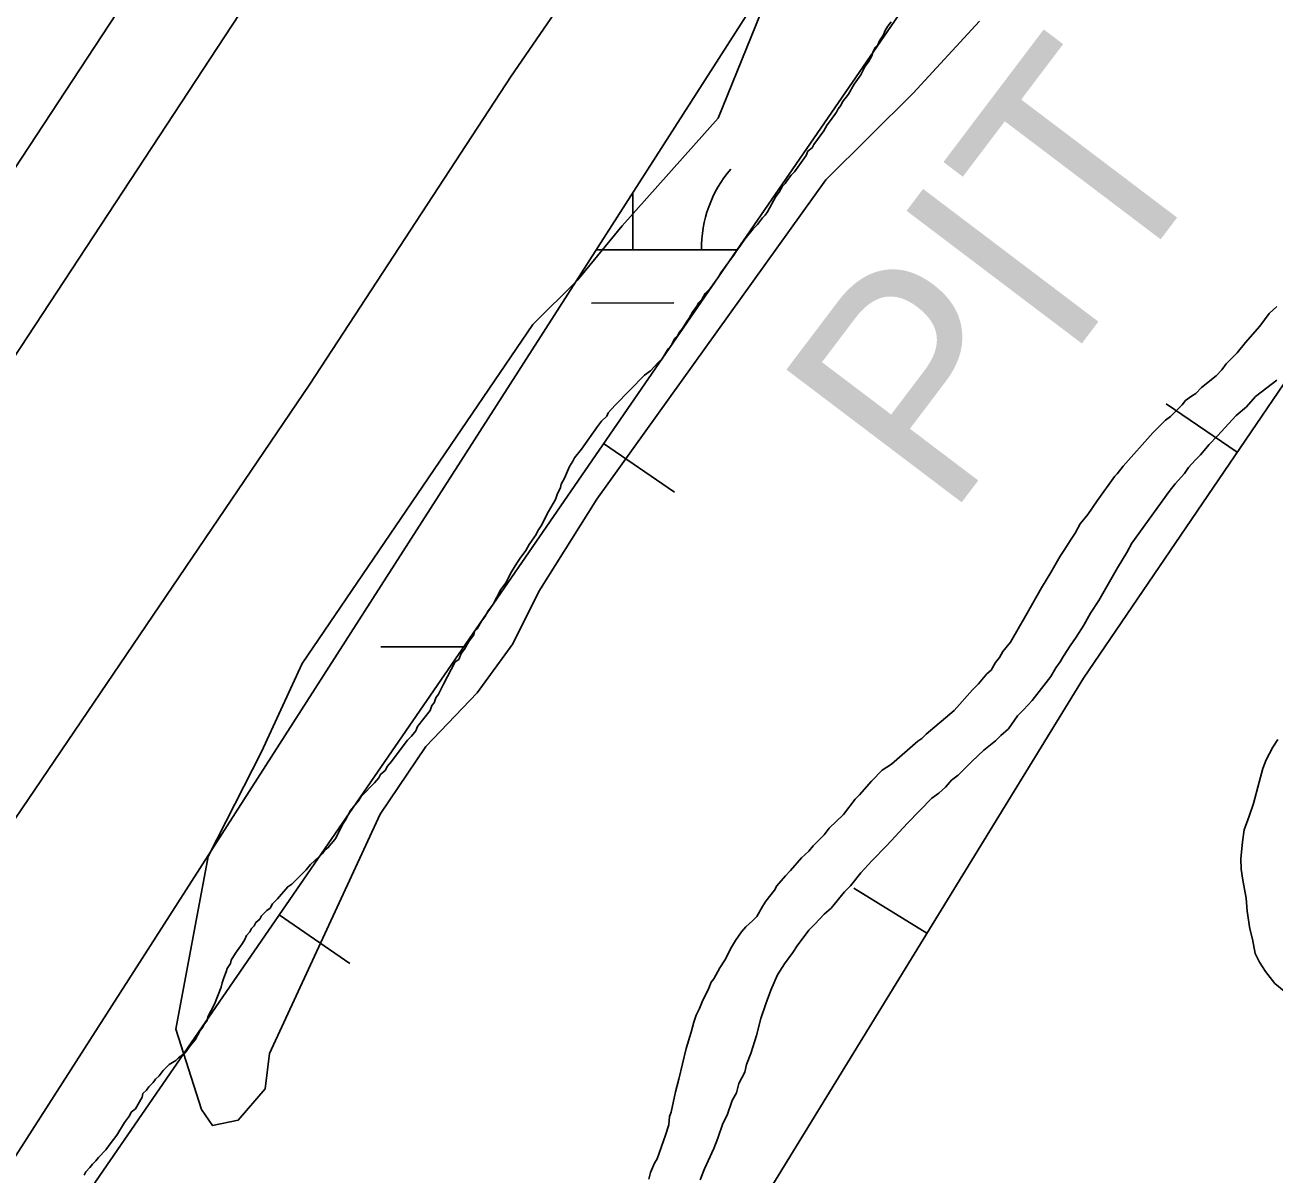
# Model space of a CAD drawing. Extents: x 3279314 to 3317160, y 734079 to 759431.
# Drawn here: x 3295041.5 to 3295405.5, y 746052.1 to 746386.8 of the extents above; entities that cross this region are included whole.
import ezdxf

# ---------------------------------------------------------------- set-up
doc = ezdxf.new("R2010")
doc.units = 0
for name, color, linetype in [('V-BORW-IDEN', 7, 'Continuous'), ('V-BORW-LINE', 7, 'Continuous'), ('V-LEVE-TOET', 7, 'Continuous'), ('V-SITE-VEGE', 7, 'Continuous'), ('V-SURV-LINE', 7, 'Continuous'), ('V-WETL-SWMP', 7, 'Continuous')]:
    doc.layers.add(name, color=color, linetype=linetype)

msp = doc.modelspace()

# ---------------------------------------------------------------- linework, layer by layer
at = {"layer": 'V-BORW-LINE'}
for p, q in [((3295394.42, 746262.42), (3295373.75, 746276.49)), ((3295209.99, 746265.03), (3295230.58, 746250.85)), ((3295304.11, 746122.47), (3295282.81, 746135.55)), ((3295115.5, 746127.82), (3295136.09, 746113.64))]:
    msp.add_line(p, q, dxfattribs=at)
for points in [[(3296579.92, 747680.55), (3296514.36, 747562.31), (3296442.81, 747474.87), (3296295.73, 747369.6), (3296182.91, 747282.81), (3296027.73, 747078.61), (3295925.34, 746895.76), (3295814.24, 746718.51), (3295699.07, 746646.74), (3295677.09, 746592.56), (3295458.27, 746356.21), (3295349.69, 746196.74), (3295230.88, 746003.15), (3295110.97, 745804.26), (3295055.03, 745610.54), (3294992.24, 745446.55), (3294899.66, 745256.67), (3294818.09, 745128.52), (3294625.97, 744805.6), (3294546.82, 744600.23), (3294527.39, 744482.04), (3294520.6, 744418.03), (3294430.4, 744156.18)], [(3294899.66, 745256.67), (3294992.24, 745446.55), (3295055.03, 745610.54), (3295110.97, 745804.26), (3295230.88, 746003.15), (3295349.69, 746196.74), (3295458.27, 746356.21), (3295677.09, 746592.56), (3295699.07, 746646.74), (3295814.24, 746718.51), (3295925.34, 746895.76), (3296027.73, 747078.61), (3296182.91, 747282.81), (3296295.73, 747369.6), (3296442.81, 747474.87), (3296514.36, 747562.31), (3296579.92, 747680.55)], [(3294116.17, 743668.77), (3294201.13, 743837.99), (3294291.66, 744190.29), (3294349.13, 744432.49), (3294469.66, 744747.7), (3294478.37, 744778.32), (3294662.25, 745099.8), (3294784.19, 745326.13), (3294907.22, 745535.54), (3294920.38, 745568.09), (3294917.75, 745708.28), (3294917.88, 745822.87), (3295062.2, 746050.44), (3295337.79, 746450.59), (3295570.28, 746738.76), (3295640.95, 746821.03), (3295715.27, 746937.2), (3295879.45, 747161.67), (3295936.15, 747243.35), (3296030.89, 747356.46), (3296119.77, 747412.2), (3296285.83, 747515.92), (3296411.16, 747650.39)], [(3296411.16, 747650.39), (3296285.83, 747515.92), (3296119.77, 747412.2), (3296030.89, 747356.46), (3295936.15, 747243.35), (3295879.45, 747161.67), (3295715.27, 746937.2), (3295640.95, 746821.03), (3295570.28, 746738.76), (3295337.79, 746450.59), (3295062.2, 746050.44), (3294917.88, 745822.87), (3294917.75, 745708.28), (3294920.38, 745568.09), (3294907.22, 745535.54), (3294784.19, 745326.13), (3294662.25, 745099.8)]]:
    msp.add_lwpolyline(points, dxfattribs=at)
at = {"layer": 'V-LEVE-TOET'}
msp.add_lwpolyline([(3294820.6, 745789.28), (3294821.51, 745797.59), (3294822.66, 745808.92), (3294823.5, 745814.01), (3294861.92, 745887.51), (3294902.12, 745952.67), (3295009.98, 746113.71), (3295124.45, 746282.21), (3295183.08, 746371.93), (3295243.81, 746460.23), (3295306.39, 746541.26), (3295382.1, 746627.42), (3295500.67, 746756.24)], dxfattribs=at)
at = {"layer": 'V-SITE-VEGE'}
for points in [[(3295319.37, 746387.92), (3295300.12, 746366.98), (3295274.65, 746341.76), (3295208.02, 746248.81), (3295191.08, 746221.9), (3295183.56, 746206.67), (3295173.21, 746192.38), (3295158.23, 746176.84), (3295144.93, 746157.11), (3295112.73, 746087.46), (3295111.45, 746077.17), (3295103.61, 746068.09), (3295096.12, 746066.47), (3295092.91, 746071.14), (3295085.43, 746094.54), (3295094.89, 746144.84), (3295110.36, 746175.29), (3295122.23, 746200.97), (3295189.4, 746299.62), (3295202.36, 746312.56), (3295215.38, 746328.34), (3295243.37, 746359.66), (3295257.15, 746393.65)], [(3295397.11, 746275.67), (3295399.82, 746278.66), (3295406.01, 746283.41)], [(3295238.11, 746050.65), (3295239.33, 746053.88), (3295242.03, 746059.85), (3295243.26, 746062.84), (3295244.73, 746067.07), (3295245.96, 746069.56), (3295247.43, 746073.79), (3295248.65, 746076.03), (3295249.38, 746078.76), (3295251.11, 746082), (3295251.59, 746084.23), (3295252.82, 746087.47), (3295254.53, 746092.69), (3295255.74, 746097.66), (3295257.21, 746101.89), (3295258.68, 746105.87), (3295260.64, 746110.35), (3295262.62, 746113.59), (3295265.08, 746116.83), (3295266.31, 746118.82), (3295269.77, 746123.31), (3295271.5, 746125.06), (3295274.21, 746128.05), (3295276.19, 746129.8), (3295280.14, 746134.54), (3295281.87, 746136.28), (3295284.83, 746140.02), (3295288.04, 746143.52), (3295292.48, 746148.01), (3295298.41, 746154.49), (3295305.57, 746161.73), (3295307.55, 746163.23), (3295309.53, 746164.98), (3295311.26, 746166.97), (3295313.23, 746168.47), (3295317.19, 746172.47), (3295320.65, 746175.71), (3295324.11, 746178.46), (3295325.59, 746179.96), (3295327.82, 746181.96), (3295330.53, 746185.69), (3295332.26, 746187.44), (3295334.73, 746190.19), (3295340.15, 746197.17), (3295341.63, 746199.66), (3295342.86, 746201.4), (3295343.84, 746203.14), (3295345.82, 746206.13), (3295347.54, 746208.63), (3295349.76, 746212.11), (3295351.73, 746215.6), (3295354.2, 746219.34), (3295359.61, 746228.8), (3295362.31, 746233.28), (3295363.79, 746236.02), (3295374.64, 746250.97), (3295376.37, 746253.22), (3295379.08, 746256.21), (3295380.31, 746257.96), (3295382.29, 746260.2), (3295383.77, 746261.7), (3295386.24, 746264.69), (3295388.71, 746267.18), (3295394.14, 746273.17), (3295397.11, 746275.67)], [(3295406.29, 746178.88), (3295404.81, 746176.64), (3295402.85, 746172.91), (3295401.87, 746170.42), (3295400.89, 746166.44), (3295399.19, 746160.22), (3295397.97, 746156.49), (3295396.5, 746152.51), (3295396.02, 746149.03), (3295395.55, 746144.07), (3295395.56, 746141.09), (3295396.08, 746137.86), (3295397.09, 746132.65), (3295397.36, 746128.93), (3295398.13, 746123.72), (3295398.89, 746120.74), (3295399.66, 746116.53), (3295400.91, 746114.05), (3295402.67, 746111.33), (3295405.42, 746107.86), (3295408.16, 746105.64)]]:
    msp.add_lwpolyline(points, dxfattribs=at)
at = {"layer": 'V-SURV-LINE'}
for points in [[(3294700.55, 745830.72), (3295138.36, 746497.06)], [(3295163.45, 746480.6), (3294725.64, 745814.27)]]:
    msp.add_lwpolyline(points, dxfattribs=at)
at = {"layer": 'V-WETL-SWMP'}
for p, q in [((3295218.46, 746321.3), (3295218.46, 746338.06)), ((3295207.71, 746321.3), (3295248.86, 746321.32)), ((3295206.47, 746305.87), (3295230.47, 746305.88)), ((3295145.11, 746205.83), (3295169.9, 746205.85))]:
    msp.add_line(p, q, dxfattribs=at)
for points in [[(3296308.39, 747612.8), (3296188.14, 747512.51), (3296017.79, 747402.2), (3295887.52, 747251.77), (3295837.42, 747181.57), (3295727.19, 747031.14), (3295657.05, 746890.74), (3295516.76, 746720.25), (3295296.3, 746459.51), (3294955.6, 745927.99), (3294905.5, 745807.65), (3294885.46, 745767.53), (3294885.46, 745707.36), (3294895.48, 745627.13), (3294855.4, 745496.76), (3294813.58, 745419.04)], [(3296308.39, 747612.8), (3296188.14, 747512.51), (3296017.79, 747402.2), (3295887.52, 747251.77), (3295837.42, 747181.57), (3295727.19, 747031.14), (3295657.05, 746890.74), (3295516.76, 746720.25), (3295296.3, 746459.51), (3294955.6, 745927.99), (3294905.5, 745807.65), (3294885.46, 745767.53), (3294885.46, 745707.36), (3294895.48, 745627.13), (3294855.4, 745496.76), (3294813.58, 745419.04)], [(3295190.31, 746238.54), (3295190.8, 746239.53), (3295191.78, 746241.02), (3295193.98, 746245.22), (3295195.93, 746248.69), (3295196.42, 746250.17), (3295197.4, 746252.15), (3295197.64, 746253.14), (3295198.62, 746254.87), (3295200.08, 746258.34), (3295201.06, 746259.82), (3295201.55, 746260.81), (3295203.51, 746263.29), (3295208.17, 746269.98), (3295209.39, 746271.47), (3295210.87, 746272.96), (3295211.35, 746273.95), (3295213.32, 746276.18), (3295221.91, 746284.86), (3295223.63, 746286.1), (3295225.84, 746288.58), (3295227.07, 746289.58), (3295228.79, 746292.55), (3295229.52, 746293.29), (3295230.74, 746295.52), (3295231.48, 746296.26), (3295231.97, 746297.25), (3295232.95, 746298.49), (3295234.17, 746300.47), (3295234.91, 746301.46), (3295235.89, 746303.2), (3295237.11, 746304.93), (3295237.6, 746305.92), (3295238.58, 746306.91), (3295239.56, 746308.65), (3295241.04, 746310.13), (3295243.49, 746313.6), (3295243.98, 746314.59), (3295245.2, 746316.08), (3295246.92, 746318.56), (3295247.9, 746319.8), (3295248.63, 746321.03), (3295249.61, 746322.27), (3295251.08, 746324.5), (3295253.54, 746327.48), (3295254.76, 746328.72), (3295256.23, 746330.7), (3295256.97, 746331.44), (3295257.71, 746332.43), (3295260.15, 746336.89), (3295261.13, 746338.13), (3295262.11, 746339.86), (3295262.85, 746340.61), (3295263.58, 746341.84), (3295264.56, 746343.08), (3295265.55, 746344.08), (3295268.98, 746348.78), (3295269.46, 746350.02), (3295270.69, 746351.01), (3295271.18, 746352), (3295274.12, 746355.97), (3295275.1, 746357.7), (3295276.08, 746358.94), (3295277.8, 746361.42), (3295278.29, 746362.41), (3295279.02, 746363.4), (3295279.51, 746364.39), (3295281.23, 746366.62), (3295282.94, 746369.59), (3295284.9, 746372.31), (3295286.12, 746374.79), (3295287.1, 746376.03), (3295288.08, 746377.76), (3295288.32, 746378.75), (3295289.06, 746380.23), (3295289.79, 746380.98), (3295290.28, 746382.21), (3295291.51, 746383.95), (3295291.99, 746385.18), (3295292.73, 746386.42), (3295293.71, 746387.66)], [(3295190.31, 746238.54), (3295190.8, 746239.53), (3295191.78, 746241.02), (3295193.98, 746245.22), (3295195.93, 746248.69), (3295196.42, 746250.17), (3295197.4, 746252.15), (3295197.64, 746253.14), (3295198.62, 746254.87), (3295200.08, 746258.34), (3295201.06, 746259.82), (3295201.55, 746260.81), (3295203.51, 746263.29), (3295208.17, 746269.98), (3295209.39, 746271.47), (3295210.87, 746272.96), (3295211.35, 746273.95), (3295213.32, 746276.18), (3295221.91, 746284.86), (3295223.63, 746286.1), (3295225.84, 746288.58), (3295227.07, 746289.58), (3295228.79, 746292.55), (3295229.52, 746293.29), (3295230.74, 746295.52), (3295231.48, 746296.26), (3295231.97, 746297.25), (3295232.95, 746298.49), (3295234.17, 746300.47), (3295234.91, 746301.46), (3295235.89, 746303.2), (3295237.11, 746304.93), (3295237.6, 746305.92), (3295238.58, 746306.91), (3295239.56, 746308.65), (3295241.04, 746310.13), (3295243.49, 746313.6), (3295243.98, 746314.59), (3295245.2, 746316.08), (3295246.92, 746318.56), (3295247.9, 746319.8), (3295248.63, 746321.03), (3295249.61, 746322.27), (3295251.08, 746324.5), (3295253.54, 746327.48), (3295254.76, 746328.72), (3295256.23, 746330.7), (3295256.97, 746331.44), (3295257.71, 746332.43), (3295260.15, 746336.89), (3295261.13, 746338.13), (3295262.11, 746339.86), (3295262.85, 746340.61), (3295263.58, 746341.84), (3295264.56, 746343.08), (3295265.55, 746344.08), (3295268.98, 746348.78), (3295269.46, 746350.02), (3295270.69, 746351.01), (3295271.18, 746352), (3295274.12, 746355.97), (3295275.1, 746357.7), (3295276.08, 746358.94), (3295277.8, 746361.42), (3295278.29, 746362.41), (3295279.02, 746363.4), (3295279.51, 746364.39), (3295281.23, 746366.62), (3295282.94, 746369.59), (3295284.9, 746372.31), (3295286.12, 746374.79), (3295287.1, 746376.03), (3295288.08, 746377.76), (3295288.32, 746378.75), (3295289.06, 746380.23), (3295289.79, 746380.98), (3295290.28, 746382.21), (3295291.51, 746383.95), (3295291.99, 746385.18), (3295292.73, 746386.42), (3295293.71, 746387.66)], [(3295405.95, 746304.81), (3295403.73, 746302.82), (3295401.04, 746299.1), (3295396.87, 746294.39), (3295394.41, 746291.42), (3295391.22, 746288.19), (3295390, 746286.46), (3295388.28, 746284.72), (3295384.1, 746281.25), (3295382.38, 746279.51), (3295381.15, 746278.76), (3295379.43, 746277.52), (3295378.45, 746276.28), (3295375.01, 746272.81), (3295373.53, 746271.81), (3295369.85, 746268.09), (3295361.26, 746258.42), (3295359.54, 746256.19), (3295358.81, 746255.45), (3295353.66, 746248.26), (3295350.96, 746244.3), (3295348.76, 746241.57), (3295347.29, 746238.85), (3295346.06, 746237.12), (3295344.11, 746233.9), (3295342.88, 746232.16), (3295340.19, 746227.46), (3295337.5, 746223), (3295333.34, 746215.58), (3295328.45, 746207.16), (3295326.24, 746204.43), (3295325.26, 746202.7), (3295324.03, 746201.21), (3295322.81, 746198.99), (3295321.58, 746197.99), (3295319.13, 746195.02), (3295317.41, 746193.28), (3295312.01, 746187.33), (3295303.9, 746180.38), (3295302.67, 746179.14), (3295301.44, 746178.39), (3295293.83, 746171.69), (3295291.12, 746169.94), (3295287.93, 746166.72), (3295284.49, 746162.75), (3295283.26, 746161.51), (3295279.83, 746157.05), (3295275.66, 746153.08), (3295274.18, 746151.1), (3295270.99, 746147.87), (3295269.77, 746146.39), (3295267.55, 746144.4), (3295264.36, 746140.68), (3295262.89, 746139.19), (3295260.44, 746136.22), (3295259.7, 746134.98), (3295257.25, 746131.76), (3295256.27, 746130.27), (3295254.56, 746127.3)], [(3295405.95, 746304.81), (3295403.73, 746302.82), (3295401.04, 746299.1), (3295396.87, 746294.39), (3295394.41, 746291.42), (3295391.22, 746288.19), (3295390, 746286.46), (3295388.28, 746284.72), (3295384.1, 746281.25), (3295382.38, 746279.51), (3295381.15, 746278.76), (3295379.43, 746277.52), (3295378.45, 746276.28), (3295375.01, 746272.81), (3295373.53, 746271.81), (3295369.85, 746268.09), (3295361.26, 746258.42), (3295359.54, 746256.19), (3295358.81, 746255.45), (3295353.66, 746248.26), (3295350.96, 746244.3), (3295348.76, 746241.57), (3295347.29, 746238.85), (3295346.06, 746237.12), (3295344.11, 746233.9), (3295342.88, 746232.16), (3295340.19, 746227.46), (3295337.5, 746223), (3295333.34, 746215.58), (3295328.45, 746207.16), (3295326.24, 746204.43), (3295325.26, 746202.7), (3295324.03, 746201.21), (3295322.81, 746198.99), (3295321.58, 746197.99), (3295319.13, 746195.02), (3295317.41, 746193.28), (3295312.01, 746187.33), (3295303.9, 746180.38), (3295302.67, 746179.14), (3295301.44, 746178.39), (3295293.83, 746171.69), (3295291.12, 746169.94), (3295287.93, 746166.72), (3295284.49, 746162.75), (3295283.26, 746161.51), (3295279.83, 746157.05), (3295275.66, 746153.08), (3295274.18, 746151.1), (3295270.99, 746147.87), (3295269.77, 746146.39), (3295267.55, 746144.4), (3295264.36, 746140.68), (3295262.89, 746139.19), (3295260.44, 746136.22), (3295259.7, 746134.98), (3295257.25, 746131.76), (3295256.27, 746130.27), (3295254.56, 746127.3)], [(3295065.1, 746059.44), (3295066.32, 746061.18), (3295068.28, 746063.66), (3295070.48, 746067.37), (3295071.96, 746069.35), (3295072.44, 746070.34), (3295073.67, 746071.33), (3295075.63, 746074.8), (3295075.87, 746075.79), (3295076.85, 746076.78), (3295077.59, 746077.77), (3295078.82, 746079.01), (3295079.55, 746080), (3295080.54, 746081), (3295081.76, 746082.48), (3295083.48, 746084.22), (3295085.45, 746085.46), (3295086.19, 746086.21), (3295088.15, 746087.7), (3295089.62, 746089.68), (3295091.1, 746091.42), (3295092.56, 746094.14), (3295093.3, 746095.13), (3295093.79, 746096.12), (3295094.52, 746097.11), (3295094.76, 746098.1), (3295096.72, 746101.81), (3295098.67, 746106.76), (3295098.91, 746107.99), (3295099.4, 746109.48), (3295100.13, 746111.21), (3295100.37, 746112.2), (3295101.35, 746113.68), (3295101.59, 746114.67), (3295102.81, 746116.65), (3295104.77, 746119.38), (3295105.51, 746120.62), (3295106, 746121.85), (3295106.98, 746122.85), (3295107.47, 746123.84), (3295108.2, 746124.58), (3295108.69, 746125.57), (3295109.92, 746126.56), (3295110.41, 746127.55), (3295111.88, 746129.04), (3295112.87, 746129.79), (3295113.6, 746131.03), (3295115.07, 746132.51), (3295118.02, 746135.98), (3295119.25, 746136.73), (3295123.42, 746140.95), (3295124.65, 746142.44), (3295127.11, 746144.67), (3295128.09, 746145.66), (3295128.82, 746146.65), (3295129.81, 746147.4), (3295130.54, 746148.39), (3295131.28, 746149.13), (3295132.02, 746150.12), (3295133.97, 746154.08), (3295134.95, 746155.57), (3295136.17, 746158.05), (3295138.62, 746161.02), (3295139.36, 746162.26), (3295143.29, 746166.23), (3295144.51, 746167.71), (3295145, 746168.7), (3295146.48, 746169.95), (3295146.96, 746170.94), (3295148.19, 746172.42), (3295151.87, 746177.38), (3295152.85, 746178.62), (3295154.08, 746179.86), (3295155.3, 746181.34), (3295155.79, 746182.58), (3295159.47, 746187.29), (3295159.96, 746188.77), (3295160.69, 746189.52), (3295161.18, 746191), (3295161.91, 746191.99), (3295163.38, 746194.96), (3295166.8, 746201.4), (3295167.79, 746202.14), (3295168.52, 746203.87), (3295169.5, 746205.11), (3295170.72, 746207.34), (3295172.19, 746209.32), (3295172.43, 746210.31), (3295173.17, 746211.06), (3295174.39, 746213.28), (3295175.38, 746214.52), (3295176.35, 746216.26), (3295177.82, 746218.24), (3295180.02, 746222.45), (3295181.5, 746224.43), (3295183.21, 746227.64), (3295184.68, 746230.12), (3295185.65, 746231.61), (3295187.37, 746233.84), (3295188.35, 746235.57), (3295190.31, 746238.54)], [(3295065.1, 746059.44), (3295066.32, 746061.18), (3295068.28, 746063.66), (3295070.48, 746067.37), (3295071.96, 746069.35), (3295072.44, 746070.34), (3295073.67, 746071.33), (3295075.63, 746074.8), (3295075.87, 746075.79), (3295076.85, 746076.78), (3295077.59, 746077.77), (3295078.82, 746079.01), (3295079.55, 746080), (3295080.54, 746081), (3295081.76, 746082.48), (3295083.48, 746084.22), (3295085.45, 746085.46), (3295086.19, 746086.21), (3295088.15, 746087.7), (3295089.62, 746089.68), (3295091.1, 746091.42), (3295092.56, 746094.14), (3295093.3, 746095.13), (3295093.79, 746096.12), (3295094.52, 746097.11), (3295094.76, 746098.1), (3295096.72, 746101.81), (3295098.67, 746106.76), (3295098.91, 746107.99), (3295099.4, 746109.48), (3295100.13, 746111.21), (3295100.37, 746112.2), (3295101.35, 746113.68), (3295101.59, 746114.67), (3295102.81, 746116.65), (3295104.77, 746119.38), (3295105.51, 746120.62), (3295106, 746121.85), (3295106.98, 746122.85), (3295107.47, 746123.84), (3295108.2, 746124.58), (3295108.69, 746125.57), (3295109.92, 746126.56), (3295110.41, 746127.55), (3295111.88, 746129.04), (3295112.87, 746129.79), (3295113.6, 746131.03), (3295115.07, 746132.51), (3295118.02, 746135.98), (3295119.25, 746136.73), (3295123.42, 746140.95), (3295124.65, 746142.44), (3295127.11, 746144.67), (3295128.09, 746145.66), (3295128.82, 746146.65), (3295129.81, 746147.4), (3295130.54, 746148.39), (3295131.28, 746149.13), (3295132.02, 746150.12), (3295133.97, 746154.08), (3295134.95, 746155.57), (3295136.17, 746158.05), (3295138.62, 746161.02), (3295139.36, 746162.26), (3295143.29, 746166.23), (3295144.51, 746167.71), (3295145, 746168.7), (3295146.48, 746169.95), (3295146.96, 746170.94), (3295148.19, 746172.42), (3295151.87, 746177.38), (3295152.85, 746178.62), (3295154.08, 746179.86), (3295155.3, 746181.34), (3295155.79, 746182.58), (3295159.47, 746187.29), (3295159.96, 746188.77), (3295160.69, 746189.52), (3295161.18, 746191), (3295161.91, 746191.99), (3295163.38, 746194.96), (3295166.8, 746201.4), (3295167.79, 746202.14), (3295168.52, 746203.87), (3295169.5, 746205.11), (3295170.72, 746207.34), (3295172.19, 746209.32), (3295172.43, 746210.31), (3295173.17, 746211.06), (3295174.39, 746213.28), (3295175.38, 746214.52), (3295176.35, 746216.26), (3295177.82, 746218.24), (3295180.02, 746222.45), (3295181.5, 746224.43), (3295183.21, 746227.64), (3295184.68, 746230.12), (3295185.65, 746231.61), (3295187.37, 746233.84), (3295188.35, 746235.57), (3295190.31, 746238.54)], [(3295254.56, 746127.3), (3295253.33, 746126.06), (3295251.37, 746124.32), (3295250.14, 746122.84), (3295248.42, 746120.36), (3295247.2, 746118.38), (3295245.25, 746114.67), (3295243.77, 746112.44), (3295242.06, 746109.22), (3295241.33, 746108.23), (3295240.6, 746106.5), (3295238.64, 746102.54), (3295237.91, 746100.56), (3295236.94, 746098.58), (3295236.2, 746096.6), (3295235.48, 746093.64), (3295234.02, 746088.94), (3295231.85, 746080.04), (3295230.88, 746076.33), (3295229.67, 746070.41), (3295229.19, 746069.17), (3295228.95, 746066.7), (3295227.98, 746063.73), (3295225.55, 746056.81), (3295224.81, 746055.57), (3295223.59, 746052.85), (3295223.11, 746050.87)], [(3295254.56, 746127.3), (3295253.33, 746126.06), (3295251.37, 746124.32), (3295250.14, 746122.84), (3295248.42, 746120.36), (3295247.2, 746118.38), (3295245.25, 746114.67), (3295243.77, 746112.44), (3295242.06, 746109.22), (3295241.33, 746108.23), (3295240.6, 746106.5), (3295238.64, 746102.54), (3295237.91, 746100.56), (3295236.94, 746098.58), (3295236.2, 746096.6), (3295235.48, 746093.64), (3295234.02, 746088.94), (3295231.85, 746080.04), (3295230.88, 746076.33), (3295229.67, 746070.41), (3295229.19, 746069.17), (3295228.95, 746066.7), (3295227.98, 746063.73), (3295225.55, 746056.81), (3295224.81, 746055.57), (3295223.59, 746052.85), (3295223.11, 746050.87)], [(3295058.71, 746052.01), (3295059.2, 746052.99), (3295060.43, 746054.24), (3295061.17, 746055.23), (3295062.15, 746056.22), (3295062.88, 746057.21), (3295065.1, 746059.44)], [(3295058.71, 746052.01), (3295059.2, 746052.99), (3295060.43, 746054.24), (3295061.17, 746055.23), (3295062.15, 746056.22), (3295062.88, 746057.21), (3295065.1, 746059.44)]]:
    msp.add_lwpolyline(points, dxfattribs=at)
msp.add_arc((3295273.71, 746321.81), 35.25, 139.2573, 180.801, dxfattribs=at)

# ---------------------------------------------------------------- texts
at = {"layer": 'V-BORW-IDEN'}
msp.add_text('PIT', height=64, rotation=52.8832, dxfattribs=at).set_placement((3295310, 746242.27))

doc.saveas('drawing.dxf')
